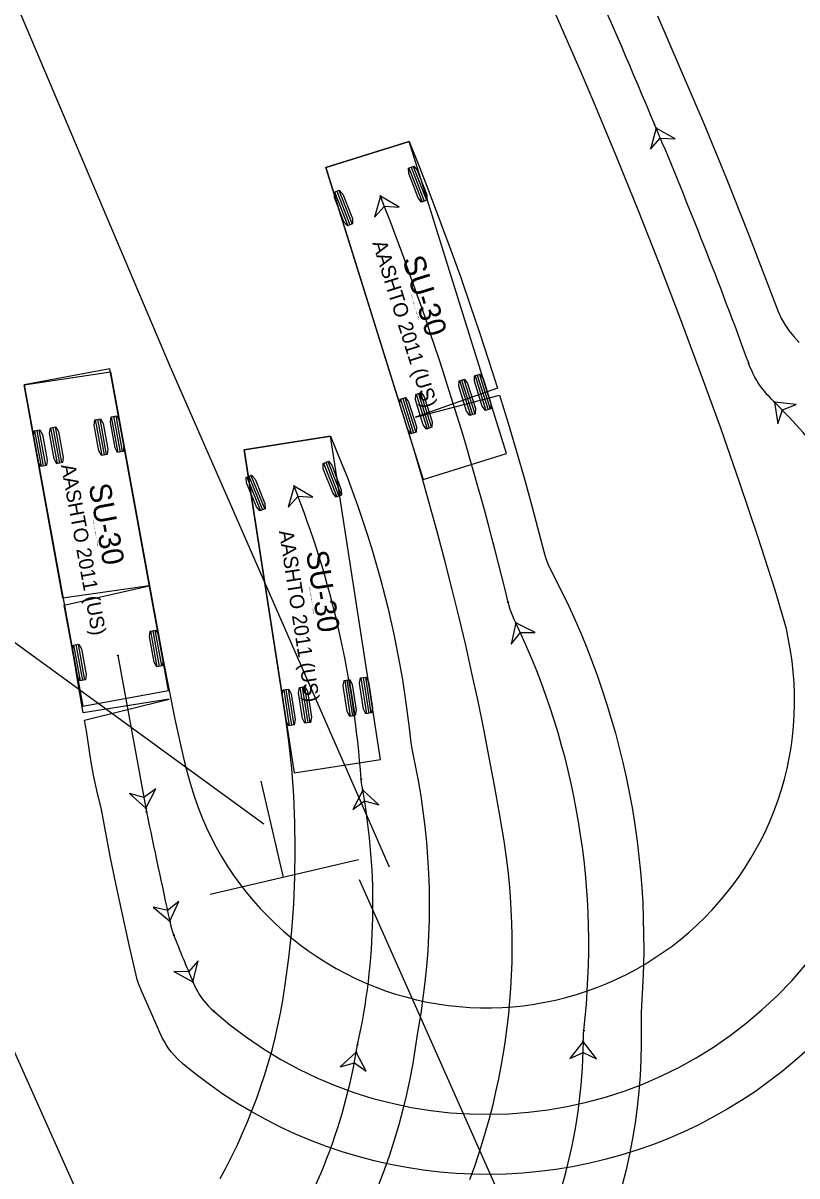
# Model space of a CAD drawing. Extents: x 2096670 to 2098561, y 684033 to 689893.
# Drawn here: x 2097701.9 to 2097772.9, y 685901.1 to 686007 of the extents above; entities that cross this region are included whole.
import ezdxf

# ---------------------------------------------------------------- set-up
doc = ezdxf.new("R2010")
doc.units = 0
for name, color, linetype in [('Default', 7, 'Continuous'), ('Old_Level_63', 7, 'Continuous'), ('Prop DSN Text', 7, 'Continuous'), ('Scratch_Level_4', 7, 'Continuous')]:
    doc.layers.add(name, color=color, linetype=linetype)

msp = doc.modelspace()

# ---------------------------------------------------------------- linework, layer by layer
at = {"layer": 'Default'}
msp.add_line((2097525.41, 686077.96), (2097723.95, 685933.46), dxfattribs=at)
at = {"layer": 'Old_Level_63'}
for p, q in [((2097737.3, 685996.09), (2097729.66, 685993.71)), ((2097746.24, 685967.45), (2097737.3, 685996.09)), ((2097729.66, 685993.71), (2097738.6, 685965.07)), ((2097729.66, 685993.71), (2097729.66, 685993.71)), ((2097737.28, 685993.65), (2097738.49, 685990.55)), ((2097737.48, 685993.73), (2097738.69, 685990.62)), ((2097737.67, 685993.8), (2097738.88, 685990.7)), ((2097730.65, 685991.54), (2097731.87, 685988.43)), ((2097730.85, 685991.61), (2097732.06, 685988.51)), ((2097730.46, 685991.46), (2097731.68, 685988.36)), ((2097709.82, 685975.21), (2097701.95, 685973.77)), ((2097715.21, 685945.69), (2097709.82, 685975.21)), ((2097743.36, 685974.59), (2097744.35, 685971.4)), ((2097743.56, 685974.65), (2097744.55, 685971.47)), ((2097743.75, 685974.71), (2097744.75, 685971.53)), ((2097701.95, 685973.77), (2097707.34, 685944.26)), ((2097741.92, 685974.14), (2097742.92, 685970.96)), ((2097742.12, 685974.2), (2097743.12, 685971.02)), ((2097742.32, 685974.26), (2097743.32, 685971.08)), ((2097736.52, 685972.45), (2097737.51, 685969.27)), ((2097736.71, 685972.51), (2097737.71, 685969.33)), ((2097736.91, 685972.58), (2097737.91, 685969.39)), ((2097737.95, 685972.9), (2097738.94, 685969.72)), ((2097738.15, 685972.96), (2097739.14, 685969.78)), ((2097738.35, 685973.02), (2097739.34, 685969.84)), ((2097709.11, 685967.28), (2097708.51, 685970.56)), ((2097709.32, 685967.32), (2097708.72, 685970.6)), ((2097709.52, 685967.36), (2097708.92, 685970.64)), ((2097710.59, 685967.55), (2097709.99, 685970.83)), ((2097710.79, 685967.59), (2097710.19, 685970.87)), ((2097711, 685967.63), (2097710.4, 685970.91)), ((2097703.54, 685966.26), (2097702.94, 685969.54)), ((2097703.74, 685966.3), (2097703.14, 685969.58)), ((2097703.95, 685966.34), (2097703.35, 685969.62)), ((2097705.01, 685966.53), (2097704.41, 685969.81)), ((2097705.22, 685966.57), (2097704.62, 685969.85)), ((2097705.42, 685966.61), (2097704.82, 685969.89)), ((2097730.07, 685969.03), (2097722.17, 685967.8)), ((2097734.66, 685939.38), (2097730.07, 685969.03)), ((2097722.17, 685967.8), (2097726.75, 685938.15)), ((2097722.17, 685967.8), (2097722.17, 685967.8)), ((2097738.6, 685965.07), (2097746.24, 685967.45)), ((2097729.45, 685966.57), (2097730.66, 685963.47)), ((2097729.64, 685966.65), (2097730.85, 685963.54)), ((2097729.84, 685966.72), (2097731.05, 685963.62)), ((2097722.39, 685965.28), (2097723.65, 685962.2)), ((2097722.59, 685965.36), (2097723.85, 685962.28)), ((2097722.78, 685965.44), (2097724.04, 685962.35)), ((2097714.18, 685947.88), (2097713.58, 685951.16)), ((2097714.39, 685947.91), (2097713.79, 685951.19)), ((2097714.59, 685947.95), (2097713.99, 685951.23)), ((2097707.13, 685946.59), (2097706.53, 685949.87)), ((2097707.34, 685946.63), (2097706.74, 685949.91)), ((2097707.54, 685946.66), (2097706.94, 685949.94)), ((2097710.56, 685948.91), (2097713.12, 685934.9)), ((2097727.27, 685945.99), (2097727.78, 685942.7)), ((2097727.48, 685946.02), (2097727.99, 685942.73)), ((2097727.68, 685946.06), (2097728.19, 685942.76)), ((2097731.39, 685946.63), (2097731.9, 685943.34)), ((2097731.59, 685946.66), (2097732.1, 685943.37)), ((2097731.8, 685946.69), (2097732.31, 685943.4)), ((2097732.87, 685946.86), (2097733.38, 685943.56)), ((2097733.08, 685946.89), (2097733.59, 685943.6)), ((2097733.28, 685946.92), (2097733.79, 685943.63)), ((2097707.34, 685944.26), (2097715.21, 685945.69)), ((2097715.21, 685945.69), (2097715.21, 685945.69)), ((2097725.79, 685945.76), (2097726.3, 685942.47)), ((2097725.99, 685945.79), (2097726.5, 685942.5)), ((2097726.2, 685945.83), (2097726.71, 685942.53)), ((2097726.75, 685938.15), (2097734.66, 685939.38))]:
    msp.add_line(p, q, dxfattribs=at)
for points in [[(2097709.87, 685974.96), (2097713.76, 685953.67), (2097714.73, 685948.49), (2097715.79, 685943.06), (2097716.33, 685940.6), (2097716.69, 685939.11), (2097716.98, 685937.95), (2097717.28, 685936.89), (2097717.59, 685935.91), (2097717.93, 685934.96), (2097718.3, 685934.01), (2097718.7, 685933.1), (2097719.13, 685932.21), (2097719.59, 685931.33), (2097720.08, 685930.47), (2097720.6, 685929.62), (2097721.15, 685928.79), (2097721.73, 685927.99), (2097722.34, 685927.2), (2097722.97, 685926.44), (2097723.63, 685925.7), (2097724.32, 685924.98), (2097725.03, 685924.29), (2097725.76, 685923.62), (2097726.52, 685922.98), (2097727.29, 685922.36), (2097728.09, 685921.78), (2097728.91, 685921.22), (2097729.75, 685920.69), (2097730.61, 685920.19), (2097731.48, 685919.72), (2097732.37, 685919.28), (2097733.27, 685918.87), (2097734.19, 685918.5), (2097735.12, 685918.15), (2097736.06, 685917.84), (2097737.01, 685917.57), (2097737.97, 685917.32), (2097738.94, 685917.11), (2097739.91, 685916.94), (2097740.89, 685916.8), (2097741.88, 685916.69), (2097742.87, 685916.62), (2097743.86, 685916.58), (2097744.85, 685916.57), (2097745.84, 685916.61), (2097746.83, 685916.67), (2097747.81, 685916.77), (2097748.79, 685916.91), (2097749.77, 685917.08), (2097750.74, 685917.28), (2097751.7, 685917.52), (2097752.65, 685917.79), (2097753.59, 685918.09), (2097754.53, 685918.43), (2097755.44, 685918.8), (2097756.35, 685919.2), (2097757.24, 685919.64), (2097758.12, 685920.1), (2097758.97, 685920.59), (2097759.81, 685921.12), (2097760.63, 685921.67), (2097761.44, 685922.25), (2097762.22, 685922.86), (2097762.98, 685923.5), (2097763.71, 685924.16), (2097764.42, 685924.85), (2097765.11, 685925.56), (2097765.77, 685926.3), (2097766.41, 685927.06), (2097767.02, 685927.84), (2097767.6, 685928.64), (2097768.15, 685929.46), (2097768.68, 685930.3), (2097769.17, 685931.16), (2097769.64, 685932.03), (2097770.07, 685932.92), (2097770.47, 685933.83), (2097770.84, 685934.75), (2097771.17, 685935.68), (2097771.48, 685936.62), (2097771.75, 685937.57), (2097771.99, 685938.53), (2097772.19, 685939.5), (2097772.36, 685940.48), (2097772.49, 685941.46), (2097772.59, 685942.44), (2097772.66, 685943.43), (2097772.69, 685944.42), (2097772.69, 685945.41), (2097772.65, 685946.4), (2097772.57, 685947.4), (2097772.47, 685948.39), (2097772.32, 685949.37), (2097772.14, 685950.35), (2097771.93, 685951.35), (2097771.59, 685952.62), (2097770.9, 685954.92), (2097769.31, 685959.84), (2097767.63, 685964.81), (2097765.91, 685969.78), (2097764.12, 685974.72), (2097762.16, 685979.98), (2097760.25, 685984.93), (2097758.3, 685989.87), (2097756.3, 685994.79), (2097754.26, 685999.69), (2097753.22, 686002.14), (2097741.34, 686029.32)], [(2097760.11, 686007.64), (2097764.34, 685997.73), (2097766.39, 685992.75), (2097768.39, 685987.74), (2097770.33, 685982.71), (2097771.17, 685980.5), (2097771.45, 685979.89), (2097771.79, 685979.3), (2097772.17, 685978.73), (2097772.61, 685978.18), (2097773.1, 685977.64)], [(2097759.97, 685997.32), (2097759.47, 685995.38), (2097760.36, 685996.4), (2097761.71, 685996.33), (2097759.97, 685997.32)], [(2097759.97, 685997.32), (2097759.84, 685997.62)], [(2097742.88, 685900.82), (2097743.29, 685901.95), (2097743.67, 685903.09), (2097744.04, 685904.24), (2097744.38, 685905.39), (2097744.7, 685906.55), (2097745, 685907.71), (2097745.27, 685908.88), (2097745.52, 685910.05), (2097745.75, 685911.23), (2097745.96, 685912.41), (2097746.14, 685913.6), (2097746.3, 685914.79), (2097746.44, 685915.98), (2097746.55, 685917.18), (2097746.64, 685918.37), (2097746.7, 685919.57), (2097746.75, 685920.77), (2097746.76, 685921.97), (2097746.76, 685923.17), (2097746.73, 685924.37), (2097746.68, 685925.58), (2097746.61, 685926.78), (2097746.51, 685927.98), (2097746.39, 685929.18), (2097746.24, 685930.38), (2097746.02, 685931.9), (2097745.6, 685934.41), (2097745.15, 685936.97), (2097744.66, 685939.55), (2097744.16, 685942.14), (2097743.63, 685944.71), (2097743.07, 685947.29), (2097742.49, 685949.85), (2097741.89, 685952.41), (2097741.26, 685954.97), (2097740.61, 685957.52), (2097739.94, 685960.06), (2097739.24, 685962.6), (2097738.52, 685965.13), (2097737.78, 685967.66), (2097729.66, 685993.71), (2097737.3, 685996.09), (2097738.24, 685993.75), (2097739.23, 685991.21), (2097740.19, 685988.67), (2097741.13, 685986.12), (2097742.04, 685983.6), (2097742.91, 685981.08), (2097743.77, 685978.56), (2097744.6, 685976.01), (2097745.41, 685973.45), (2097737.89, 685970.8), (2097745.61, 685972.81), (2097746.4, 685970.23), (2097747.17, 685967.63), (2097747.91, 685965.02), (2097748.63, 685962.41), (2097749.66, 685958.47), (2097749.85, 685957.82), (2097750.1, 685957.18), (2097751.35, 685954.69), (2097751.95, 685953.43), (2097752.53, 685952.16), (2097753.08, 685950.89), (2097753.61, 685949.61), (2097754.11, 685948.32), (2097754.58, 685947.02), (2097755.03, 685945.72), (2097755.46, 685944.41), (2097755.86, 685943.09), (2097756.24, 685941.77), (2097756.59, 685940.44), (2097756.91, 685939.1), (2097757.22, 685937.74), (2097757.5, 685936.36), (2097757.76, 685934.97), (2097757.98, 685933.58), (2097758.23, 685931.86), (2097758.39, 685930.46), (2097758.54, 685929.05), (2097758.65, 685927.62), (2097758.74, 685926.2), (2097758.8, 685924.77), (2097758.83, 685923.33), (2097758.84, 685921.9), (2097758.81, 685920.46), (2097758.76, 685919.03), (2097758.59, 685916.16), (2097758.61, 685914.71), (2097758.61, 685913.26), (2097758.58, 685911.81), (2097758.5, 685910.36), (2097758.38, 685908.91), (2097758.23, 685907.46), (2097758.04, 685906.01), (2097757.8, 685904.57), (2097757.53, 685903.14), (2097757.22, 685901.71), (2097756.87, 685900.29)], [(2097734.67, 685991.08), (2097734.12, 685989.16), (2097735.04, 685990.15), (2097736.38, 685990.05), (2097734.67, 685991.08)], [(2097770.85, 685972.17), (2097770.61, 685972.4), (2097770.38, 685972.64), (2097770.15, 685972.88), (2097769.94, 685973.14), (2097769.73, 685973.4), (2097769.54, 685973.67), (2097769.35, 685973.95), (2097769.18, 685974.23), (2097769.01, 685974.52), (2097768.86, 685974.82), (2097768.72, 685975.12), (2097768.59, 685975.42), (2097768.47, 685975.74)], [(2097773.87, 685912.71), (2097772.72, 685911.7), (2097771.54, 685910.73), (2097770.33, 685909.8), (2097769.09, 685908.91), (2097767.81, 685908.07), (2097766.51, 685907.28), (2097765.18, 685906.53), (2097763.83, 685905.82), (2097762.45, 685905.17), (2097761.05, 685904.56), (2097759.63, 685904), (2097758.19, 685903.5), (2097756.73, 685903.04), (2097755.26, 685902.64), (2097753.77, 685902.29), (2097752.27, 685901.99), (2097750.77, 685901.74), (2097749.25, 685901.54), (2097747.73, 685901.4), (2097746.21, 685901.31), (2097744.68, 685901.28), (2097743.16, 685901.3), (2097741.63, 685901.37), (2097740.11, 685901.5), (2097738.6, 685901.68), (2097737.09, 685901.91), (2097735.59, 685902.19), (2097734.1, 685902.53), (2097732.62, 685902.92), (2097731.16, 685903.36), (2097729.72, 685903.85), (2097728.29, 685904.39), (2097726.88, 685904.99), (2097725.5, 685905.63), (2097724.14, 685906.32), (2097722.8, 685907.05), (2097721.49, 685907.83), (2097720.21, 685908.66), (2097718.96, 685909.53), (2097717.74, 685910.45), (2097716.55, 685911.41), (2097715.99, 685911.93), (2097715.48, 685912.5), (2097715.25, 685912.81), (2097715.03, 685913.14), (2097714.83, 685913.47), (2097714.64, 685913.82), (2097713.97, 685915.28), (2097712.73, 685918.12), (2097712.45, 685918.82), (2097712.32, 685919.19), (2097711.63, 685922.21), (2097710.41, 685927.83), (2097709.86, 685930.49), (2097709.16, 685934.29), (2097709.03, 685934.93), (2097708.69, 685936.24), (2097708.31, 685937.94), (2097708.08, 685939.31), (2097707.68, 685941.99), (2097707.5, 685942.99), (2097715.27, 685944.92), (2097707.38, 685943.65), (2097706.91, 685946.3), (2097706.48, 685948.94), (2097705.63, 685953.52), (2097713.44, 685955.3), (2097705.51, 685954.17), (2097701.95, 685973.77), (2097709.87, 685974.96), (2097709.87, 685974.96)], [(2097770.85, 685972.17), (2097771.15, 685970.19), (2097771.57, 685971.47), (2097772.84, 685971.94), (2097770.85, 685972.17)], [(2097719.95, 685900.91), (2097720.5, 685901.92), (2097721.03, 685902.96), (2097721.53, 685904), (2097722.01, 685905.06), (2097722.47, 685906.12), (2097722.9, 685907.2), (2097723.31, 685908.28), (2097723.7, 685909.37), (2097724.06, 685910.47), (2097724.39, 685911.58), (2097724.71, 685912.7), (2097724.99, 685913.83), (2097725.25, 685914.96), (2097725.49, 685916.1), (2097725.7, 685917.25), (2097725.93, 685918.72), (2097726.26, 685921.16), (2097726.52, 685923.63), (2097726.7, 685926.11), (2097726.81, 685928.6), (2097726.85, 685931.08), (2097726.81, 685933.57), (2097726.7, 685936.05), (2097726.52, 685938.53), (2097726.26, 685941.02), (2097725.92, 685943.53), (2097722.17, 685967.8), (2097730.07, 685969.03), (2097731.07, 685966.64), (2097731.6, 685965.32), (2097732.1, 685963.98), (2097732.59, 685962.62), (2097733.06, 685961.25), (2097733.51, 685959.87), (2097733.94, 685958.49), (2097734.67, 685955.91), (2097735.34, 685953.32), (2097735.92, 685950.71), (2097736.44, 685948.04), (2097736.68, 685946.69), (2097736.94, 685944.99), (2097737.3, 685942.27), (2097737.46, 685940.89), (2097737.57, 685940.2), (2097737.86, 685938.82), (2097738.13, 685937.43), (2097738.37, 685936.03), (2097738.57, 685934.62), (2097738.75, 685933.21), (2097738.89, 685931.79), (2097739, 685930.37), (2097739.08, 685928.94), (2097739.13, 685927.52), (2097739.15, 685926.09), (2097739.13, 685924.66), (2097739.08, 685923.23), (2097739.01, 685921.82), (2097738.9, 685920.38), (2097738.75, 685918.94), (2097738.57, 685917.5), (2097738.36, 685916.05), (2097738.06, 685914.3), (2097737.86, 685912.89), (2097737.63, 685911.47), (2097737.37, 685910.05), (2097737.06, 685908.63), (2097736.73, 685907.24), (2097736.35, 685905.84), (2097735.94, 685904.44), (2097735.49, 685903.06), (2097735, 685901.69), (2097734.48, 685900.33)], [(2097726.73, 685964.46), (2097726.19, 685962.54), (2097727.1, 685963.53), (2097728.45, 685963.44), (2097726.73, 685964.46)], [(2097747.08, 685951.92), (2097746.94, 685952.22), (2097746.81, 685952.53), (2097746.69, 685952.84), (2097746.58, 685953.15), (2097746.48, 685953.47), (2097746.4, 685953.79)], [(2097747.08, 685951.92), (2097746.67, 685949.96), (2097747.52, 685951.02), (2097748.87, 685951.02), (2097747.08, 685951.92)], [(2097733.04, 685936.56), (2097732.98, 685936.89), (2097732.93, 685937.22), (2097732.89, 685937.55)], [(2097713.12, 685934.9), (2097714.03, 685936.68), (2097712.94, 685935.89), (2097711.64, 685936.24), (2097713.12, 685934.9)], [(2097733.04, 685936.56), (2097732.12, 685934.78), (2097733.21, 685935.58), (2097734.52, 685935.22), (2097733.04, 685936.56)], [(2097713.12, 685934.9), (2097713.18, 685934.57)], [(2097715.32, 685924.52), (2097716.17, 685926.33), (2097715.11, 685925.5), (2097713.79, 685925.81), (2097715.32, 685924.52)], [(2097715.32, 685924.52), (2097715.39, 685924.2), (2097715.48, 685923.87), (2097715.58, 685923.56), (2097715.69, 685923.24)], [(2097717.45, 685918.95), (2097717.94, 685920.89), (2097717.05, 685919.87), (2097715.7, 685919.92), (2097717.45, 685918.95)], [(2097717.45, 685918.95), (2097717.58, 685918.64), (2097717.73, 685918.35), (2097717.89, 685918.05), (2097718.06, 685917.77), (2097718.25, 685917.49), (2097718.45, 685917.22), (2097718.66, 685916.97), (2097718.89, 685916.72), (2097719.12, 685916.49), (2097719.37, 685916.26)], [(2097753.29, 685913.49), (2097753.3, 685913.82), (2097753.31, 685914.15), (2097753.34, 685914.49)], [(2097732.44, 685912.52), (2097732.5, 685912.85), (2097732.56, 685913.18)], [(2097753.29, 685913.49), (2097752.06, 685911.91), (2097753.28, 685912.49), (2097754.49, 685911.89), (2097753.29, 685913.49)], [(2097732.44, 685912.52), (2097730.97, 685911.17), (2097732.27, 685911.54), (2097733.37, 685910.76), (2097732.44, 685912.52)]]:
    msp.add_lwpolyline(points, dxfattribs=at)
for points in [[(2097759.97, 685997.32), (2097759.47, 685995.38), (2097760.36, 685996.4), (2097761.71, 685996.33)], [(2097737.23, 685993.63), (2097737.72, 685993.82), (2097738.03, 685993.45), (2097738.91, 685991.21), (2097738.93, 685990.72), (2097738.45, 685990.53), (2097738.13, 685990.91), (2097737.26, 685993.14)], [(2097730.41, 685991.44), (2097730.89, 685991.63), (2097731.21, 685991.26), (2097732.09, 685989.02), (2097732.11, 685988.53), (2097731.63, 685988.34), (2097731.31, 685988.72), (2097730.44, 685990.95)], [(2097734.67, 685991.08), (2097734.12, 685989.16), (2097735.04, 685990.15), (2097736.38, 685990.05)], [(2097743.31, 685974.57), (2097743.8, 685974.73), (2097744.09, 685974.33), (2097744.81, 685972.04), (2097744.8, 685971.54), (2097744.3, 685971.39), (2097744.01, 685971.79), (2097743.3, 685974.08)], [(2097741.88, 685974.12), (2097742.37, 685974.28), (2097742.66, 685973.88), (2097743.38, 685971.59), (2097743.37, 685971.1), (2097742.87, 685970.94), (2097742.58, 685971.34), (2097741.86, 685973.63)], [(2097736.47, 685972.44), (2097736.96, 685972.59), (2097737.25, 685972.19), (2097737.97, 685969.9), (2097737.96, 685969.41), (2097737.46, 685969.25), (2097737.17, 685969.65), (2097736.46, 685971.94)], [(2097737.9, 685972.88), (2097738.39, 685973.04), (2097738.68, 685972.64), (2097739.4, 685970.35), (2097739.39, 685969.86), (2097738.89, 685969.7), (2097738.6, 685970.1), (2097737.89, 685972.39)], [(2097770.85, 685972.17), (2097771.15, 685970.19), (2097771.57, 685971.47), (2097772.84, 685971.94)], [(2097709.57, 685967.37), (2097709.06, 685967.27), (2097708.82, 685967.7), (2097708.39, 685970.06), (2097708.46, 685970.55), (2097708.97, 685970.65), (2097709.21, 685970.21), (2097709.64, 685967.85)], [(2097711.05, 685967.64), (2097710.54, 685967.54), (2097710.3, 685967.97), (2097709.87, 685970.33), (2097709.94, 685970.82), (2097710.45, 685970.91), (2097710.69, 685970.48), (2097711.12, 685968.12)], [(2097704, 685966.35), (2097703.49, 685966.25), (2097703.25, 685966.69), (2097702.82, 685969.05), (2097702.89, 685969.53), (2097703.4, 685969.63), (2097703.64, 685969.2), (2097704.07, 685966.84)], [(2097705.47, 685966.62), (2097704.96, 685966.52), (2097704.72, 685966.95), (2097704.29, 685969.32), (2097704.36, 685969.8), (2097704.87, 685969.9), (2097705.11, 685969.47), (2097705.54, 685967.1)], [(2097729.4, 685966.55), (2097729.89, 685966.74), (2097730.2, 685966.37), (2097731.07, 685964.13), (2097731.1, 685963.64), (2097730.61, 685963.45), (2097730.3, 685963.83), (2097729.42, 685966.06)], [(2097722.35, 685965.26), (2097722.83, 685965.46), (2097723.15, 685965.09), (2097724.06, 685962.87), (2097724.09, 685962.37), (2097723.6, 685962.18), (2097723.28, 685962.55), (2097722.38, 685964.77)], [(2097726.73, 685964.46), (2097726.19, 685962.54), (2097727.1, 685963.53), (2097728.45, 685963.44)], [(2097747.08, 685951.92), (2097746.67, 685949.96), (2097747.52, 685951.02), (2097748.87, 685951.02)], [(2097714.64, 685947.96), (2097714.13, 685947.87), (2097713.89, 685948.3), (2097713.46, 685950.66), (2097713.53, 685951.15), (2097714.04, 685951.24), (2097714.28, 685950.81), (2097714.71, 685948.45)], [(2097707.59, 685946.67), (2097707.08, 685946.58), (2097706.84, 685947.01), (2097706.41, 685949.37), (2097706.48, 685949.86), (2097706.99, 685949.95), (2097707.23, 685949.52), (2097707.66, 685947.16)], [(2097727.22, 685945.98), (2097727.73, 685946.06), (2097727.96, 685945.63), (2097728.33, 685943.26), (2097728.24, 685942.77), (2097727.73, 685942.69), (2097727.5, 685943.13), (2097727.14, 685945.5)], [(2097731.34, 685946.62), (2097731.85, 685946.7), (2097732.08, 685946.26), (2097732.44, 685943.89), (2097732.36, 685943.41), (2097731.85, 685943.33), (2097731.62, 685943.76), (2097731.25, 685946.14)], [(2097732.82, 685946.85), (2097733.33, 685946.93), (2097733.56, 685946.49), (2097733.93, 685944.12), (2097733.84, 685943.64), (2097733.33, 685943.56), (2097733.1, 685943.99), (2097732.74, 685946.37)], [(2097725.74, 685945.76), (2097726.25, 685945.83), (2097726.48, 685945.4), (2097726.84, 685943.03), (2097726.76, 685942.54), (2097726.25, 685942.46), (2097726.02, 685942.9), (2097725.65, 685945.27)], [(2097713.12, 685934.9), (2097714.03, 685936.68), (2097712.94, 685935.89), (2097711.64, 685936.24)], [(2097733.04, 685936.56), (2097732.12, 685934.78), (2097733.21, 685935.58), (2097734.52, 685935.22)], [(2097715.32, 685924.52), (2097716.17, 685926.33), (2097715.11, 685925.5), (2097713.79, 685925.81)], [(2097717.45, 685918.95), (2097717.94, 685920.89), (2097717.05, 685919.87), (2097715.7, 685919.92)], [(2097753.29, 685913.49), (2097752.06, 685911.91), (2097753.28, 685912.49), (2097754.49, 685911.89)], [(2097732.44, 685912.52), (2097730.97, 685911.17), (2097732.27, 685911.54), (2097733.37, 685910.76)]]:
    msp.add_lwpolyline(points, close=True, dxfattribs=at)
for centre in [(2097759.84, 685997.62), (2097759.84, 685997.62), (2097759.97, 685997.32), (2097759.97, 685997.32), (2097734.67, 685991.08), (2097768.47, 685975.74), (2097768.47, 685975.74), (2097770.85, 685972.17), (2097770.85, 685972.17), (2097726.73, 685964.46), (2097746.4, 685953.79), (2097746.4, 685953.79), (2097747.08, 685951.92), (2097747.08, 685951.92), (2097710.56, 685948.91), (2097732.89, 685937.55), (2097732.89, 685937.55), (2097733.04, 685936.56), (2097733.04, 685936.56), (2097713.12, 685934.9), (2097713.12, 685934.9), (2097713.18, 685934.57), (2097713.18, 685934.57), (2097715.32, 685924.52), (2097715.32, 685924.52), (2097715.69, 685923.24), (2097715.69, 685923.24), (2097717.45, 685918.95), (2097717.45, 685918.95), (2097719.37, 685916.26), (2097719.37, 685916.26), (2097753.34, 685914.49), (2097753.34, 685914.49), (2097732.56, 685913.18), (2097732.56, 685913.18), (2097753.29, 685913.49), (2097753.29, 685913.49), (2097732.44, 685912.52), (2097732.44, 685912.52)]:
    msp.add_circle(centre, 0.0417, dxfattribs=at)
for centre, radius, start, end in [((2097233.71, 685779.65), 569.5, 22.5044, 25.6678), ((2097322.24, 685812.54), 475.14, 20.0885, 22.8854), ((2097467.36, 685886.53), 287.03, 13.5528, 21.3614), ((2097744.46, 685944.81), 38.01, 228.6914, 46.0254), ((2097643.18, 685931.17), 89.94, 4.0697, 21.725), ((2097685.44, 685922.39), 68.35, 353.3626, 25.5994), ((2097674.89, 685926.04), 59.09, 347.4312, 10.2604), ((2098551.74, 686108.08), 856.32, 191.69018, 192.37779), ((2097825.44, 685965.7), 117.67, 201.1497, 203.4086), ((2097704.19, 685913.95), 49.11, 329.462, 359.4661), ((2097682.5, 685921.06), 50.67, 324.101, 350.3065)]:
    msp.add_arc(centre, radius, start, end, dxfattribs=at)
at = {"layer": 'Prop DSN Text'}
for p, q in [((2097725.78, 685928.55), (2097723.71, 685937.38)), ((2097732.65, 685930.16), (2097719.02, 685926.97))]:
    msp.add_line(p, q, dxfattribs=at)
at = {"layer": 'Scratch_Level_4'}
msp.add_line((2097720.64, 685868.7), (2097700.46, 685913.91), dxfattribs=at)
for points in [[(2097735.51, 685929.5), (2097715.39, 685975.37), (2097698.44, 686015.3)], [(2097773.85, 685836.57), (2097753.05, 685882.6), (2097732.75, 685928.32)]]:
    msp.add_lwpolyline(points, dxfattribs=at)

# ---------------------------------------------------------------- texts
at = {"layer": 'Old_Level_63'}
for s, height, rotation, p in [('AASHTO 2011 (US)', 1.3333, 287.3361, (2097733.91, 685986.78)), ('SU-30', 2, 287.3361, (2097736.66, 685985.27)), ('(c) 2022 Transoft Solutions, Inc. All rights reserved.', 0.08, 287.3361, (2097737.42, 685982.13)), ('AASHTO 2011 (US)', 1.3333, 280.3519, (2097705.33, 685966.37)), ('SU-30', 2, 280.3519, (2097707.87, 685964.54)), ('(c) 2022 Transoft Solutions, Inc. All rights reserved.', 0.08, 280.3519, (2097708.25, 685961.34)), ('AASHTO 2011 (US)', 1.3333, 278.7967, (2097725.34, 685960.32)), ('SU-30', 2, 278.7967, (2097727.83, 685958.41)), ('(c) 2022 Transoft Solutions, Inc. All rights reserved.', 0.08, 278.7967, (2097728.12, 685955.2))]:
    msp.add_text(s, height=height, rotation=rotation, dxfattribs=at).set_placement(p)

doc.saveas('drawing.dxf')
